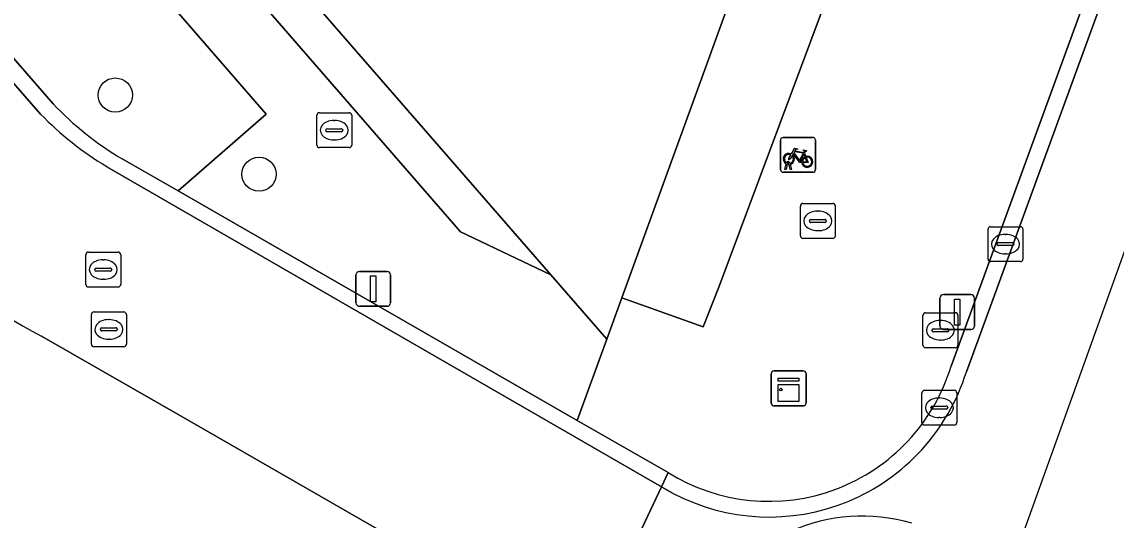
# Model space of a CAD drawing. Extents: x 155887 to 156869, y 383880 to 384678.
# Drawn here: x 156649.55 to 156680.88, y 383901.67 to 383915.95 of the extents above; entities that cross this region are included whole.
import ezdxf

# ---------------------------------------------------------------- set-up
doc = ezdxf.new("R2010")
doc.units = 0
for name, color, linetype in [('IMGEO_Berm_groen', 7, 'Continuous'), ('IMGEO_Boom', 7, 'Continuous'), ('IMGEO_Brandkraan', 7, 'Continuous'), ('IMGEO_Fietsenrek', 7, 'Continuous'), ('IMGEO_Kast', 7, 'Continuous'), ('IMGEO_Kolk', 7, 'Continuous'), ('IMGEO_Lichtmast', 7, 'Continuous'), ('IMGEO_Pand', 7, 'Continuous'), ('IMGEO_Parkeervlak_open', 7, 'Continuous'), ('IMGEO_Rijbaan_lokaal_gesloten', 7, 'Continuous'), ('IMGEO_Rijbaan_lokaal_open', 7, 'Continuous'), ('IMGEO_Rioolput', 7, 'Continuous'), ('IMGEO_Voetpad_open', 7, 'Continuous')]:
    doc.layers.add(name, color=color, linetype=linetype)

msp = doc.modelspace()

# ---------------------------------------------------------------- linework, layer by layer
at = {"layer": 'IMGEO_Berm_groen'}
msp.add_lwpolyline([(156665.675, 383897.988), (156654.355, 383904.503), (156650.108, 383906.945)], dxfattribs=at)
msp.add_arc((156656.46, 383919.262), 13.858, 222.9402, 242.7182, dxfattribs=at)
at = {"layer": 'IMGEO_Boom'}
for centre in [(156652.223, 383913.85), (156656.339, 383911.581)]:
    msp.add_circle(centre, 0.489, dxfattribs=at)
at = {"layer": 'IMGEO_Brandkraan'}
for p, q in [((156658.068, 383913.343), (156658.92, 383913.343)), ((156657.993, 383912.417), (156657.993, 383913.269)), ((156658.481, 383913.123), (156658.506, 383913.123)), ((156658.994, 383913.269), (156658.994, 383912.417)), ((156658.252, 383912.837), (156658.252, 383912.849)), ((156658.69, 383912.8), (156658.292, 383912.8)), ((156658.295, 383912.886), (156658.693, 383912.886)), ((156658.736, 383912.849), (156658.736, 383912.837)), ((156658.504, 383912.563), (156658.479, 383912.563)), ((156658.92, 383912.343), (156658.068, 383912.343))]:
    msp.add_line(p, q, dxfattribs=at)
for points in [[(156658.068, 383913.343), (156658.92, 383913.343)], [(156657.993, 383912.417), (156657.993, 383913.269)], [(156658.994, 383913.269), (156658.994, 383912.417)], [(156658.92, 383912.343), (156658.068, 383912.343)]]:
    msp.add_lwpolyline(points, dxfattribs=at)
for centre, radius, start, end in [((156658.07, 383913.267), 0.0765, 91.552, 178.448), ((156658.07, 383913.267), 0.0765, 91.552, 178.448), ((156658.918, 383913.267), 0.0765, 1.552, 88.448), ((156658.918, 383913.267), 0.0765, 1.552, 88.448), ((156658.292, 383912.846), 0.0403, 85.8775, 175.7526), ((156658.289, 383912.836), 0.0366, 178.938, 274.7102), ((156658.693, 383912.843), 0.043, 264.8664, 352.4533), ((156658.697, 383912.848), 0.0386, 1.7309, 96.639), ((156658.07, 383912.419), 0.0765, 181.552, 268.448), ((156658.07, 383912.419), 0.0765, 181.552, 268.448), ((156658.918, 383912.419), 0.0765, 271.552, 358.448), ((156658.918, 383912.419), 0.0765, 271.552, 358.448)]:
    msp.add_arc(centre, radius, start, end, dxfattribs=at)
for centre, major_axis, ratio, start_param, end_param in [((156658.48, 383912.843), (-0.387, 0.002), 0.722429, 4.712389, 7.853982), ((156658.505, 383912.843), (-0.39, 0.002), 0.717154, 1.570796, 4.712389)]:
    msp.add_ellipse(centre, major_axis=major_axis, ratio=ratio, start_param=start_param, end_param=end_param, dxfattribs=at)
at = {"layer": 'IMGEO_Fietsenrek'}
for p, q in [((156671.269, 383911.711), (156671.269, 383912.552)), ((156671.269, 383912.552), (156671.269, 383911.711)), ((156671.344, 383912.636), (156672.185, 383912.636)), ((156672.185, 383912.636), (156671.344, 383912.636)), ((156672.269, 383912.561), (156672.269, 383911.72)), ((156672.269, 383911.72), (156672.269, 383912.561)), ((156671.956, 383912.185), (156671.992, 383912.09)), ((156671.396, 383911.72), (156671.435, 383911.88)), ((156671.465, 383911.868), (156671.43, 383911.72)), ((156671.507, 383911.892), (156671.506, 383911.896)), ((156671.548, 383911.72), (156671.514, 383911.862)), ((156671.538, 383911.903), (156671.539, 383911.896)), ((156671.546, 383911.866), (156671.581, 383911.72)), ((156672.194, 383911.636), (156671.353, 383911.636)), ((156671.353, 383911.636), (156672.194, 383911.636)), ((156671.43, 383911.72), (156671.396, 383911.72)), ((156671.581, 383911.72), (156671.548, 383911.72))]:
    msp.add_line(p, q, dxfattribs=at)
for points in [[(156671.603, 383912.11), (156671.551, 383912.02), (156671.511, 383911.995), (156671.512, 383912.042), (156671.567, 383912.136)], [(156671.582, 383912.162), (156671.677, 383912.326), (156671.763, 383912.312), (156671.765, 383912.303), (156671.709, 383912.292), (156671.682, 383912.247), (156671.938, 383912.206)], [(156671.878, 383911.918), (156671.828, 383911.918), (156671.637, 383912.169), (156671.618, 383912.137)], [(156671.925, 383912.181), (156671.668, 383912.222), (156671.651, 383912.193), (156671.818, 383911.973), (156671.925, 383912.181)], [(156671.973, 383912.083), (156671.943, 383912.16), (156671.834, 383911.942), (156671.877, 383911.942)], [(156671.938, 383912.206), (156671.963, 383912.255), (156671.957, 383912.259), (156671.934, 383912.263), (156671.922, 383912.27), (156671.921, 383912.273), (156671.923, 383912.278), (156672.018, 383912.263), (156672.02, 383912.253), (156672.01, 383912.24), (156671.998, 383912.234), (156671.984, 383912.24), (156671.956, 383912.185)], [(156671.907, 383911.942), (156672.027, 383911.941), (156671.983, 383912.055)], [(156672.003, 383912.062), (156672.058, 383911.917), (156671.908, 383911.917)]]:
    msp.add_lwpolyline(points, dxfattribs=at)
for centre, radius, start, end in [((156671.347, 383912.558), 0.0779, 92.4484, 184.2845), ((156671.347, 383912.558), 0.0779, 92.4484, 184.2845), ((156672.191, 383912.558), 0.0779, 2.4484, 94.2845), ((156672.191, 383912.558), 0.0779, 2.4484, 94.2845), ((156671.509, 383912.021), 0.159, 62.6766, 242.1369), ((156671.509, 383912.021), 0.129, 63.3192, 238.903), ((156671.509, 383912.021), 0.129, 283.6043, 43.4302), ((156671.509, 383912.021), 0.159, 283.5766, 46.6042), ((156672.036, 383911.937), 0.159, 113.3408, 178.3217), ((156672.036, 383911.937), 0.159, 187.0065, 105.7708), ((156671.489, 383911.892), 0.0499, 12.8025, 158.6934), ((156671.509, 383912.021), 0.159, 253.9967, 271.7867), ((156671.489, 383911.892), 0.0174, 12.8025, 163.4502), ((156671.509, 383912.021), 0.129, 253.415, 269.0204), ((156672.036, 383911.937), 0.129, 113.923, 177.9556), ((156672.036, 383911.937), 0.129, 188.6715, 104.5883), ((156671.347, 383911.714), 0.0779, 182.4484, 274.2845), ((156671.347, 383911.714), 0.0779, 182.4484, 274.2845), ((156672.191, 383911.714), 0.0779, 272.4484, 4.2845), ((156672.191, 383911.714), 0.0779, 272.4484, 4.2845)]:
    msp.add_arc(centre, radius, start, end, dxfattribs=at)
at = {"layer": 'IMGEO_Kast'}
for p, q in [((156671.004, 383905.02), (156671.004, 383905.861)), ((156671.004, 383905.861), (156671.004, 383905.02)), ((156671.079, 383905.945), (156671.92, 383905.945)), ((156671.92, 383905.945), (156671.079, 383905.945)), ((156672.004, 383905.87), (156672.004, 383905.029)), ((156672.004, 383905.029), (156672.004, 383905.87)), ((156671.929, 383904.945), (156671.088, 383904.945)), ((156671.088, 383904.945), (156671.929, 383904.945))]:
    msp.add_line(p, q, dxfattribs=at)
for points in [[(156671.199, 383905.735), (156671.799, 383905.735), (156671.799, 383905.65), (156671.199, 383905.65), (156671.199, 383905.735)], [(156671.199, 383905.56), (156671.799, 383905.56), (156671.799, 383905.071), (156671.199, 383905.071), (156671.199, 383905.56)]]:
    msp.add_lwpolyline(points, dxfattribs=at)
msp.add_circle((156671.283, 383905.409), 0.0377, dxfattribs=at)
for centre, start, end in [((156671.082, 383905.867), 92.4484, 184.2845), ((156671.082, 383905.867), 92.4484, 184.2845), ((156671.926, 383905.867), 2.4484, 94.2845), ((156671.926, 383905.867), 2.4484, 94.2845), ((156671.082, 383905.023), 182.4484, 274.2845), ((156671.082, 383905.023), 182.4484, 274.2845), ((156671.926, 383905.023), 272.4484, 4.2845), ((156671.926, 383905.023), 272.4484, 4.2845)]:
    msp.add_arc(centre, 0.0779, start, end, dxfattribs=at)
at = {"layer": 'IMGEO_Kolk'}
for p, q in [((156677.212, 383909.152), (156677.212, 383910.004)), ((156677.287, 383910.078), (156678.139, 383910.078)), ((156678.213, 383910.004), (156678.213, 383909.152)), ((156677.471, 383909.572), (156677.471, 383909.584)), ((156677.514, 383909.621), (156677.912, 383909.621)), ((156677.7, 383909.858), (156677.725, 383909.858)), ((156677.955, 383909.584), (156677.955, 383909.572)), ((156677.909, 383909.535), (156677.511, 383909.535)), ((156677.723, 383909.298), (156677.698, 383909.298)), ((156678.139, 383909.078), (156677.287, 383909.078)), ((156675.318, 383904.464), (156675.318, 383905.316)), ((156675.393, 383905.39), (156676.245, 383905.39)), ((156676.319, 383905.316), (156676.319, 383904.464)), ((156675.577, 383904.884), (156675.577, 383904.896)), ((156675.62, 383904.933), (156676.018, 383904.933)), ((156675.806, 383905.17), (156675.831, 383905.17)), ((156676.061, 383904.896), (156676.061, 383904.884)), ((156676.015, 383904.847), (156675.617, 383904.847)), ((156675.829, 383904.61), (156675.804, 383904.61)), ((156676.245, 383904.39), (156675.393, 383904.39))]:
    msp.add_line(p, q, dxfattribs=at)
for points in [[(156677.212, 383909.152), (156677.212, 383910.004)], [(156677.287, 383910.078), (156678.139, 383910.078)], [(156678.213, 383910.004), (156678.213, 383909.152)], [(156678.139, 383909.078), (156677.287, 383909.078)], [(156675.318, 383904.464), (156675.318, 383905.316)], [(156675.393, 383905.39), (156676.245, 383905.39)], [(156676.319, 383905.316), (156676.319, 383904.464)], [(156676.245, 383904.39), (156675.393, 383904.39)]]:
    msp.add_lwpolyline(points, dxfattribs=at)
for centre, radius, start, end in [((156677.289, 383910.002), 0.0765, 91.552, 178.448), ((156677.289, 383910.002), 0.0765, 91.552, 178.448), ((156678.137, 383910.002), 0.0765, 1.552, 88.448), ((156678.137, 383910.002), 0.0765, 1.552, 88.448), ((156677.511, 383909.581), 0.0403, 85.8775, 175.7526), ((156677.508, 383909.571), 0.0366, 178.938, 274.7102), ((156677.912, 383909.578), 0.043, 264.8664, 352.4533), ((156677.916, 383909.583), 0.0386, 1.7309, 96.639), ((156677.289, 383909.154), 0.0765, 181.552, 268.448), ((156677.289, 383909.154), 0.0765, 181.552, 268.448), ((156678.137, 383909.154), 0.0765, 271.552, 358.448), ((156678.137, 383909.154), 0.0765, 271.552, 358.448), ((156675.395, 383905.314), 0.0765, 91.552, 178.448), ((156675.395, 383905.314), 0.0765, 91.552, 178.448), ((156676.243, 383905.314), 0.0765, 1.552, 88.448), ((156676.243, 383905.314), 0.0765, 1.552, 88.448), ((156675.617, 383904.893), 0.0403, 85.8775, 175.7526), ((156675.614, 383904.883), 0.0366, 178.938, 274.7102), ((156676.018, 383904.89), 0.043, 264.8664, 352.4533), ((156676.022, 383904.895), 0.0386, 1.7309, 96.639), ((156675.395, 383904.466), 0.0765, 181.552, 268.448), ((156675.395, 383904.466), 0.0765, 181.552, 268.448), ((156676.243, 383904.466), 0.0765, 271.552, 358.448), ((156676.243, 383904.466), 0.0765, 271.552, 358.448)]:
    msp.add_arc(centre, radius, start, end, dxfattribs=at)
for centre, major_axis, ratio, start_param, end_param in [((156677.699, 383909.578), (-0.387, 0.002), 0.722429, 4.712389, 7.853982), ((156677.724, 383909.578), (-0.39, 0.002), 0.717154, 1.570796, 4.712389), ((156675.805, 383904.89), (-0.387, 0.002), 0.722429, 4.712389, 7.853982), ((156675.83, 383904.89), (-0.39, 0.002), 0.717154, 1.570796, 4.712389)]:
    msp.add_ellipse(centre, major_axis=major_axis, ratio=ratio, start_param=start_param, end_param=end_param, dxfattribs=at)
at = {"layer": 'IMGEO_Lichtmast'}
for p, q in [((156659.115, 383907.897), (156659.115, 383908.697)), ((156659.115, 383908.697), (156659.115, 383907.897)), ((156659.215, 383908.797), (156660.005, 383908.797)), ((156660.005, 383908.797), (156659.215, 383908.797)), ((156660.105, 383908.697), (156660.105, 383907.897)), ((156660.105, 383907.897), (156660.105, 383908.697)), ((156675.834, 383907.231), (156675.834, 383908.031)), ((156675.834, 383908.031), (156675.834, 383907.231)), ((156675.934, 383908.131), (156676.724, 383908.131)), ((156676.724, 383908.131), (156675.934, 383908.131)), ((156676.824, 383908.031), (156676.824, 383907.231)), ((156676.824, 383907.231), (156676.824, 383908.031)), ((156660.005, 383907.797), (156659.215, 383907.797)), ((156659.215, 383907.797), (156660.005, 383907.797)), ((156676.724, 383907.131), (156675.934, 383907.131)), ((156675.934, 383907.131), (156676.724, 383907.131))]:
    msp.add_line(p, q, dxfattribs=at)
for points in [[(156659.535, 383908.672), (156659.685, 383908.672), (156659.685, 383907.922), (156659.535, 383907.922), (156659.535, 383908.672)], [(156676.254, 383908.006), (156676.404, 383908.006), (156676.404, 383907.256), (156676.254, 383907.256), (156676.254, 383908.006)]]:
    msp.add_lwpolyline(points, dxfattribs=at)
for centre, start, end in [((156659.215, 383908.697), 90, 180), ((156659.215, 383908.697), 90, 180), ((156660.005, 383908.697), 0, 90), ((156660.005, 383908.697), 360, 90), ((156675.934, 383908.031), 90, 180), ((156675.934, 383908.031), 90, 180), ((156676.724, 383908.031), 0, 90), ((156676.724, 383908.031), 360, 90), ((156659.215, 383907.897), 180, 270), ((156659.215, 383907.897), 180, 270), ((156660.005, 383907.897), 270, 0), ((156660.005, 383907.897), 270, 0), ((156675.934, 383907.231), 180, 270), ((156675.934, 383907.231), 180, 270), ((156676.724, 383907.231), 270, 0), ((156676.724, 383907.231), 270, 0)]:
    msp.add_arc(centre, 0.1, start, end, dxfattribs=at)
at = {"layer": 'IMGEO_Pand'}
msp.add_lwpolyline([(156661.304, 383932.108), (156651.646, 383923.717), (156664.695, 383908.697), (156666.298, 383906.852), (156666.729, 383908.038), (156677.017, 383936.373), (156664.506, 383940.92)], close=True, dxfattribs=at)
at = {"layer": 'IMGEO_Parkeervlak_open'}
msp.add_lwpolyline([(156652.423, 383912.02), (156654.022, 383911.101), (156656.543, 383913.299), (156649.012, 383921.996), (156645.704, 383919.064), (156650.441, 383913.603)], dxfattribs=at)
msp.add_arc((156657.028, 383919.818), 9.056, 223.3352, 239.4369, dxfattribs=at)
at = {"layer": 'IMGEO_Rijbaan_lokaal_gesloten'}
for points in [[(156650.086, 383913.301), (156630.384, 383935.946), (156605.883, 383964.081), (156603.554, 383966.725), (156574.636, 384000), (156565.483, 384010.532), (156529.628, 384051.804)], [(156650.108, 383906.945), (156654.355, 383904.503), (156665.675, 383897.988), (156667.859, 383902.624), (156651.986, 383911.798)]]:
    msp.add_lwpolyline(points, dxfattribs=at)
for centre, radius, start, end in [((156656.791, 383919.825), 9.355, 224.2145, 239.0938), ((156656.46, 383919.262), 13.858, 222.9402, 242.7182)]:
    msp.add_arc(centre, radius, start, end, dxfattribs=at)
at = {"layer": 'IMGEO_Rijbaan_lokaal_open'}
for points in [[(156677.675, 383899.767), (156694.244, 383945.927), (156691.926, 383946.766), (156693.691, 383951.644), (156695.997, 383950.81), (156716.432, 384007.739), (156714.276, 384008.493), (156715.998, 384013.414), (156718.193, 384012.646), (156728.468, 384041.271)], [(156725.263, 384039.726), (156724.872, 384039.789), (156724.434, 384038.612), (156717.913, 384020.742), (156717.572, 384019.8), (156710.389, 384000), (156710.062, 383999.099), (156709.703, 383998.205), (156707.835, 383992.994), (156705.569, 383986.715), (156703.687, 383981.463), (156703.318, 383980.473), (156700.912, 383973.902), (156696.603, 383962.067), (156689.296, 383942.063), (156688.947, 383941.115), (156682.626, 383923.772), (156682.257, 383922.839), (156680.383, 383917.674), (156676.156, 383906.083)], [(156676.593, 383905.923), (156697.031, 383961.901), (156710.148, 383998.003), (156710.873, 384000), (156724.824, 384038.423), (156725.263, 384039.726)], [(156725.263, 384039.726), (156724.824, 384038.423), (156710.873, 384000), (156710.148, 383998.003), (156697.031, 383961.901), (156676.593, 383905.923)], [(156650.441, 383913.603), (156645.704, 383919.064), (156645.025, 383919.822), (156631.453, 383935.472), (156630.78, 383936.216), (156625.882, 383941.86), (156618.912, 383949.885), (156606.226, 383964.383), (156605.883, 383964.081), (156630.384, 383935.946), (156650.086, 383913.301)], [(156651.986, 383911.798), (156667.859, 383902.624), (156668.052, 383903.033), (156665.453, 383904.527), (156654.022, 383911.101)], [(156654.022, 383911.101), (156652.423, 383912.02)], [(156668.052, 383903.033), (156667.859, 383902.624), (156668.18, 383902.447)], [(156668.18, 383902.447), (156667.859, 383902.624), (156665.675, 383897.988)]]:
    msp.add_lwpolyline(points, dxfattribs=at)
for centre, radius, start, end in [((156657.028, 383919.818), 9.056, 223.3352, 239.4369), ((156656.791, 383919.825), 9.355, 224.2145, 239.0938), ((156670.935, 383907.665), 5.456, 238.1016, 343.1468), ((156670.947, 383907.668), 5.909, 242.0767, 342.8212), ((156670.947, 383907.668), 5.909, 242.0767, 342.8212), ((156673.61, 383896.672), 5.11, 73.8669, 152.8751), ((156673.61, 383896.672), 5.11, 73.8669, 152.8751)]:
    msp.add_arc(centre, radius, start, end, dxfattribs=at)
at = {"layer": 'IMGEO_Rioolput'}
for p, q in [((156671.839, 383909.818), (156671.839, 383910.67)), ((156671.914, 383910.744), (156672.766, 383910.744)), ((156672.327, 383910.524), (156672.352, 383910.524)), ((156672.84, 383910.67), (156672.84, 383909.818)), ((156672.098, 383910.238), (156672.098, 383910.25)), ((156672.536, 383910.201), (156672.138, 383910.201)), ((156672.141, 383910.287), (156672.539, 383910.287)), ((156672.582, 383910.25), (156672.582, 383910.238)), ((156672.35, 383909.964), (156672.325, 383909.964)), ((156672.766, 383909.744), (156671.914, 383909.744)), ((156651.379, 383908.424), (156651.379, 383909.276)), ((156651.454, 383909.35), (156652.306, 383909.35)), ((156652.38, 383909.276), (156652.38, 383908.424)), ((156651.867, 383909.13), (156651.892, 383909.13)), ((156651.638, 383908.844), (156651.638, 383908.856)), ((156652.076, 383908.807), (156651.678, 383908.807)), ((156651.681, 383908.893), (156652.079, 383908.893)), ((156652.122, 383908.856), (156652.122, 383908.844)), ((156652.306, 383908.35), (156651.454, 383908.35)), ((156651.89, 383908.57), (156651.865, 383908.57)), ((156651.539, 383906.709), (156651.539, 383907.561)), ((156651.614, 383907.635), (156652.466, 383907.635)), ((156652.027, 383907.415), (156652.052, 383907.415)), ((156652.54, 383907.561), (156652.54, 383906.709)), ((156675.348, 383906.685), (156675.348, 383907.537)), ((156675.423, 383907.611), (156676.275, 383907.611)), ((156675.836, 383907.391), (156675.861, 383907.391)), ((156676.349, 383907.537), (156676.349, 383906.685)), ((156651.798, 383907.129), (156651.798, 383907.141)), ((156652.236, 383907.092), (156651.838, 383907.092)), ((156651.841, 383907.178), (156652.239, 383907.178)), ((156652.282, 383907.141), (156652.282, 383907.129)), ((156675.607, 383907.105), (156675.607, 383907.117)), ((156676.045, 383907.068), (156675.647, 383907.068)), ((156675.65, 383907.154), (156676.048, 383907.154)), ((156676.091, 383907.117), (156676.091, 383907.105)), ((156652.05, 383906.855), (156652.025, 383906.855)), ((156675.859, 383906.831), (156675.834, 383906.831)), ((156652.466, 383906.635), (156651.614, 383906.635)), ((156676.275, 383906.611), (156675.423, 383906.611))]:
    msp.add_line(p, q, dxfattribs=at)
for points in [[(156671.839, 383909.818), (156671.839, 383910.67)], [(156671.914, 383910.744), (156672.766, 383910.744)], [(156672.84, 383910.67), (156672.84, 383909.818)], [(156672.766, 383909.744), (156671.914, 383909.744)], [(156651.379, 383908.424), (156651.379, 383909.276)], [(156651.454, 383909.35), (156652.306, 383909.35)], [(156652.38, 383909.276), (156652.38, 383908.424)], [(156652.306, 383908.35), (156651.454, 383908.35)], [(156651.539, 383906.709), (156651.539, 383907.561)], [(156651.614, 383907.635), (156652.466, 383907.635)], [(156652.54, 383907.561), (156652.54, 383906.709)], [(156675.348, 383906.685), (156675.348, 383907.537)], [(156675.423, 383907.611), (156676.275, 383907.611)], [(156676.349, 383907.537), (156676.349, 383906.685)], [(156652.466, 383906.635), (156651.614, 383906.635)], [(156676.275, 383906.611), (156675.423, 383906.611)]]:
    msp.add_lwpolyline(points, dxfattribs=at)
for centre, radius, start, end in [((156671.916, 383910.668), 0.0765, 91.552, 178.448), ((156671.916, 383910.668), 0.0765, 91.552, 178.448), ((156672.764, 383910.668), 0.0765, 1.552, 88.448), ((156672.764, 383910.668), 0.0765, 1.552, 88.448), ((156672.138, 383910.247), 0.0403, 85.8775, 175.7526), ((156672.135, 383910.237), 0.0366, 178.938, 274.7102), ((156672.539, 383910.244), 0.043, 264.8664, 352.4533), ((156672.543, 383910.249), 0.0386, 1.7309, 96.639), ((156671.916, 383909.82), 0.0765, 181.552, 268.448), ((156671.916, 383909.82), 0.0765, 181.552, 268.448), ((156672.764, 383909.82), 0.0765, 271.552, 358.448), ((156672.764, 383909.82), 0.0765, 271.552, 358.448), ((156651.456, 383909.274), 0.0765, 91.552, 178.448), ((156651.456, 383909.274), 0.0765, 91.552, 178.448), ((156652.304, 383909.274), 0.0765, 1.552, 88.448), ((156652.304, 383909.274), 0.0765, 1.552, 88.448), ((156651.678, 383908.853), 0.0403, 85.8775, 175.7526), ((156651.675, 383908.843), 0.0366, 178.938, 274.7102), ((156652.079, 383908.85), 0.043, 264.8664, 352.4533), ((156652.083, 383908.855), 0.0386, 1.7309, 96.639), ((156651.456, 383908.426), 0.0765, 181.552, 268.448), ((156651.456, 383908.426), 0.0765, 181.552, 268.448), ((156652.304, 383908.426), 0.0765, 271.552, 358.448), ((156652.304, 383908.426), 0.0765, 271.552, 358.448), ((156651.616, 383907.559), 0.0765, 91.552, 178.448), ((156651.616, 383907.559), 0.0765, 91.552, 178.448), ((156652.464, 383907.559), 0.0765, 1.552, 88.448), ((156652.464, 383907.559), 0.0765, 1.552, 88.448), ((156675.425, 383907.535), 0.0765, 91.552, 178.448), ((156675.425, 383907.535), 0.0765, 91.552, 178.448), ((156676.273, 383907.535), 0.0765, 1.552, 88.448), ((156676.273, 383907.535), 0.0765, 1.552, 88.448), ((156651.838, 383907.138), 0.0403, 85.8775, 175.7526), ((156651.835, 383907.128), 0.0366, 178.938, 274.7102), ((156652.239, 383907.135), 0.043, 264.8664, 352.4533), ((156652.243, 383907.14), 0.0386, 1.7309, 96.639), ((156675.647, 383907.114), 0.0403, 85.8775, 175.7526), ((156675.644, 383907.104), 0.0366, 178.938, 274.7102), ((156676.048, 383907.111), 0.043, 264.8664, 352.4533), ((156676.052, 383907.116), 0.0386, 1.7309, 96.639), ((156651.616, 383906.711), 0.0765, 181.552, 268.448), ((156651.616, 383906.711), 0.0765, 181.552, 268.448), ((156652.464, 383906.711), 0.0765, 271.552, 358.448), ((156652.464, 383906.711), 0.0765, 271.552, 358.448), ((156675.425, 383906.687), 0.0765, 181.552, 268.448), ((156675.425, 383906.687), 0.0765, 181.552, 268.448), ((156676.273, 383906.687), 0.0765, 271.552, 358.448), ((156676.273, 383906.687), 0.0765, 271.552, 358.448)]:
    msp.add_arc(centre, radius, start, end, dxfattribs=at)
for centre, major_axis, ratio, start_param, end_param in [((156672.326, 383910.244), (-0.387, 0.002), 0.722429, 4.712389, 7.853982), ((156672.351, 383910.244), (-0.39, 0.002), 0.717154, 1.570796, 4.712389), ((156651.866, 383908.85), (-0.387, 0.002), 0.722429, 4.712389, 7.853982), ((156651.891, 383908.85), (-0.39, 0.002), 0.717154, 1.570796, 4.712389), ((156652.026, 383907.135), (-0.387, 0.002), 0.722429, 4.712389, 7.853982), ((156652.051, 383907.135), (-0.39, 0.002), 0.717154, 1.570796, 4.712389), ((156675.835, 383907.111), (-0.387, 0.002), 0.722429, 4.712389, 7.853982), ((156675.86, 383907.111), (-0.39, 0.002), 0.717154, 1.570796, 4.712389)]:
    msp.add_ellipse(centre, major_axis=major_axis, ratio=ratio, start_param=start_param, end_param=end_param, dxfattribs=at)
at = {"layer": 'IMGEO_Voetpad_open'}
for points in [[(156635.435, 383940.644), (156662.111, 383909.928), (156664.695, 383908.697), (156651.646, 383923.717), (156638.385, 383938.981), (156625.17, 383954.192), (156611.955, 383969.403), (156611.103, 383968.653)], [(156635.435, 383940.644), (156611.103, 383968.653), (156609.604, 383967.363), (156622.22, 383952.787), (156618.912, 383949.885), (156625.882, 383941.86), (156629.17, 383944.785), (156634.101, 383939.133), (156630.78, 383936.216), (156631.453, 383935.472), (156634.764, 383938.382), (156648.363, 383922.735), (156649.012, 383921.996), (156656.543, 383913.299), (156654.022, 383911.101), (156665.453, 383904.527), (156666.298, 383906.852), (156664.695, 383908.697), (156662.111, 383909.928)]]:
    msp.add_lwpolyline(points, close=True, dxfattribs=at)
for points in [[(156677.017, 383936.373), (156666.729, 383908.038), (156669.057, 383907.205), (156669.502, 383908.349), (156673, 383917.716)], [(156673, 383917.716), (156669.502, 383908.349), (156669.057, 383907.205), (156666.729, 383908.038), (156666.298, 383906.852), (156665.453, 383904.527), (156668.052, 383903.033)], [(156676.156, 383906.083), (156680.383, 383917.674)]]:
    msp.add_lwpolyline(points, dxfattribs=at)
msp.add_arc((156670.935, 383907.665), 5.456, 238.1016, 343.1468, dxfattribs=at)

doc.saveas('drawing.dxf')
